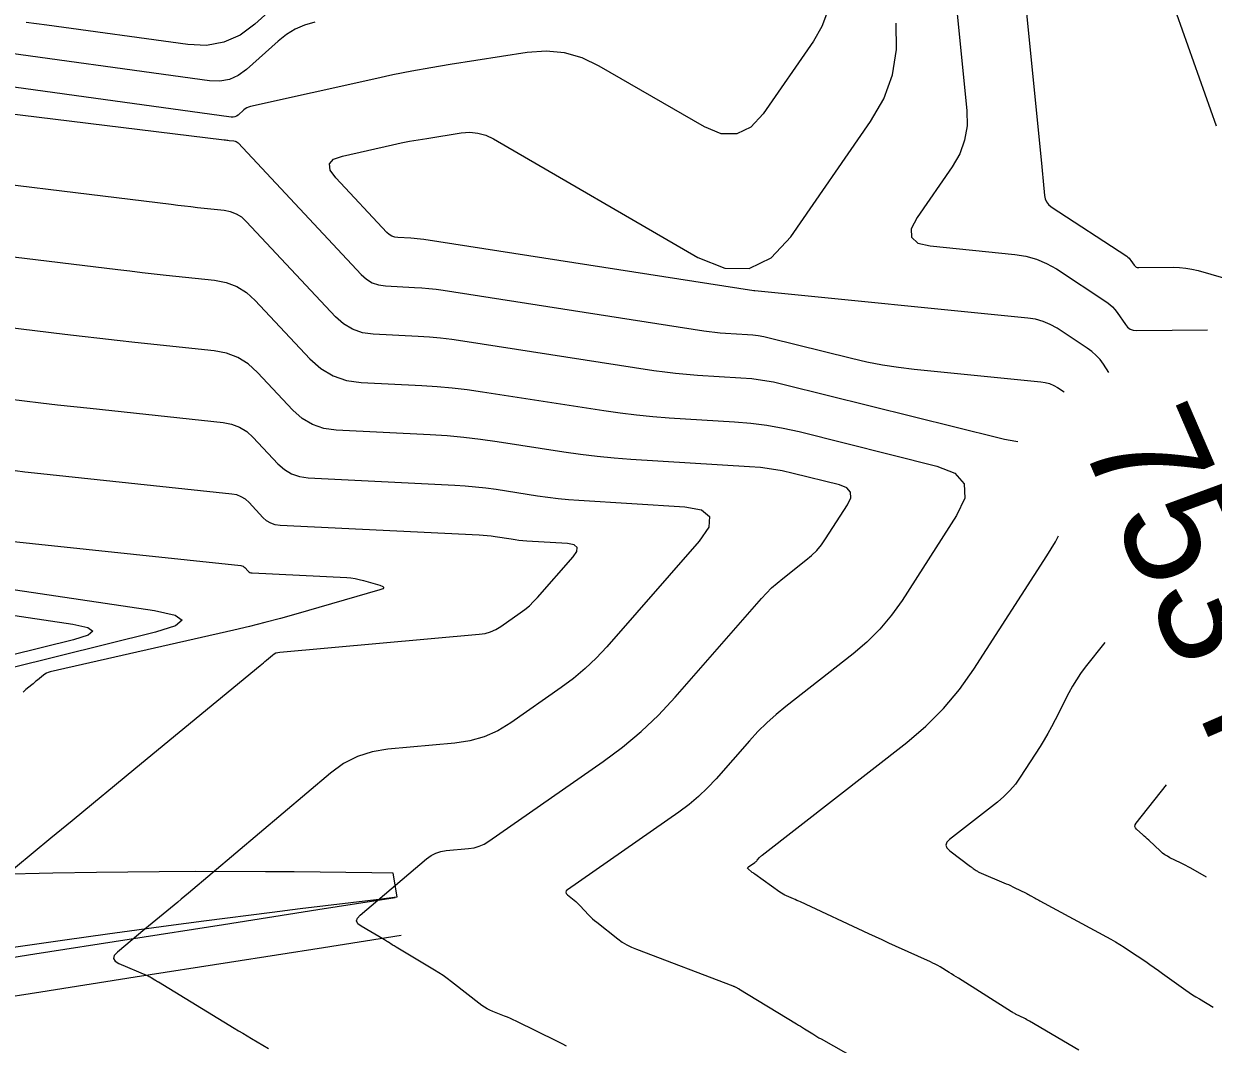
# Model space of a CAD drawing. Extents: x 1354696 to 1366163, y 660729 to 670380.
# Drawn here: x 1361694.5 to 1361756.8, y 664869.3 to 664922.8 of the extents above; entities that cross this region are included whole.
import ezdxf

# ---------------------------------------------------------------- set-up
doc = ezdxf.new("R2010")
doc.units = 0
for name, color, linetype in [('R_Contour Annot', 7, 'Continuous'), ('R_Contours', 7, 'Continuous'), ('R_Detour', 7, 'Continuous'), ('R_Erosion', 7, 'Continuous')]:
    doc.layers.add(name, color=color, linetype=linetype)

msp = doc.modelspace()

# ---------------------------------------------------------------- linework, layer by layer
at = {"layer": 'R_Contours'}
for points in [[(1361742.623, 664931.348), (1361743.923, 664918.263), (1361743.935, 664917.475), (1361743.812, 664916.722), (1361743.554, 664916.004), (1361743.16, 664915.322), (1361741.315, 664912.661), (1361741.012, 664912.069), (1361741.026, 664911.623), (1361741.357, 664911.324), (1361742.004, 664911.171), (1361746.445, 664910.731), (1361747.023, 664910.639), (1361747.578, 664910.481), (1361748.109, 664910.256), (1361748.616, 664909.964), (1361751.268, 664908.223), (1361751.422, 664908.11), (1361751.563, 664907.984), (1361751.69, 664907.845), (1361751.804, 664907.691), (1361752.233, 664907.05), (1361752.351, 664906.91), (1361752.49, 664906.811), (1361752.651, 664906.753), (1361752.833, 664906.734), (1361756.54, 664906.778)], [(1361746.24, 664931.621), (1361747.86, 664915.318), (1361747.879, 664915.13), (1361747.897, 664914.941), (1361747.914, 664914.753), (1361747.932, 664914.564), (1361748, 664913.81), (1361748.035, 664913.632), (1361748.105, 664913.475), (1361748.21, 664913.339), (1361748.351, 664913.224), (1361752.307, 664910.628), (1361752.369, 664910.583), (1361752.425, 664910.532), (1361752.476, 664910.477), (1361752.521, 664910.415), (1361752.692, 664910.16), (1361752.739, 664910.104), (1361752.795, 664910.064), (1361752.859, 664910.041), (1361752.931, 664910.034), (1361754.752, 664910.055), (1361755.079, 664910.047), (1361755.404, 664910.015), (1361755.725, 664909.959), (1361756.042, 664909.88), (1361764.433, 664907.455)], [(1361710.393, 664926.2), (1361706.622, 664922.801), (1361705.838, 664922.224), (1361704.991, 664921.852), (1361704.081, 664921.684), (1361703.108, 664921.721), (1361695.716, 664922.74), (1361694.631, 664922.885)], [(1361754.62, 664924.185), (1361756.995, 664917.463)], [(1361736.617, 664923.462), (1361736.331, 664922.667), (1361735.895, 664921.911), (1361733.249, 664918.094), (1361732.598, 664917.39), (1361731.868, 664917.041), (1361731.058, 664917.047), (1361730.17, 664917.407), (1361724.663, 664920.601), (1361723.765, 664921.029), (1361722.835, 664921.289), (1361721.875, 664921.383), (1361720.882, 664921.309), (1361716.851, 664920.678), (1361715.845, 664920.512), (1361714.842, 664920.33), (1361713.841, 664920.132), (1361712.844, 664919.918), (1361706.384, 664918.478), (1361706.288, 664918.45), (1361706.197, 664918.411), (1361706.113, 664918.36), (1361706.034, 664918.298), (1361705.732, 664918.025), (1361705.653, 664917.968), (1361705.569, 664917.93), (1361705.477, 664917.913), (1361705.38, 664917.917), (1361687.889, 664920.328)], [(1361709.751, 664922.896), (1361709.223, 664922.743), (1361708.727, 664922.527), (1361708.265, 664922.248), (1361707.834, 664921.906), (1361706.177, 664920.413), (1361705.746, 664920.096), (1361705.28, 664919.891), (1361704.779, 664919.799), (1361704.244, 664919.819), (1361691.802, 664921.534)], [(1361751.373, 664904.541), (1361751.087, 664904.967), (1361750.905, 664905.212), (1361750.701, 664905.436), (1361750.476, 664905.638), (1361750.228, 664905.818), (1361748.651, 664906.854), (1361748.293, 664907.06), (1361747.92, 664907.218), (1361747.529, 664907.33), (1361747.122, 664907.394), (1361732.812, 664908.811), (1361732.804, 664908.812), (1361732.796, 664908.814), (1361732.774, 664908.819), (1361732.77, 664908.82), (1361732.759, 664908.821), (1361715.463, 664911.508), (1361715.294, 664911.532), (1361715.126, 664911.551), (1361714.956, 664911.566), (1361714.787, 664911.577), (1361714.107, 664911.61), (1361713.944, 664911.633), (1361713.794, 664911.685), (1361713.658, 664911.766), (1361713.535, 664911.876), (1361710.851, 664914.746), (1361710.565, 664915.147), (1361710.529, 664915.47), (1361710.741, 664915.716), (1361711.203, 664915.885), (1361713.829, 664916.471), (1361714.276, 664916.567), (1361714.725, 664916.655), (1361715.174, 664916.737), (1361715.625, 664916.811), (1361717.433, 664917.094), (1361717.878, 664917.127), (1361718.308, 664917.085), (1361718.725, 664916.969), (1361719.128, 664916.777), (1361729.833, 664910.569), (1361731.238, 664909.999), (1361732.517, 664909.99), (1361733.672, 664910.542), (1361734.701, 664911.655), (1361738.885, 664917.689), (1361739.574, 664918.884), (1361740.026, 664920.141), (1361740.241, 664921.459), (1361740.22, 664922.839)], [(1361687.165, 664918.914), (1361705.011, 664916.735), (1361705.075, 664916.727), (1361705.138, 664916.72), (1361705.202, 664916.713), (1361705.265, 664916.706), (1361705.519, 664916.679), (1361705.58, 664916.667), (1361705.636, 664916.645), (1361705.687, 664916.614), (1361705.733, 664916.572), (1361712.188, 664909.669), (1361712.462, 664909.424), (1361712.767, 664909.244), (1361713.101, 664909.128), (1361713.464, 664909.077), (1361714.98, 664909.002), (1361715.359, 664908.979), (1361715.736, 664908.945), (1361716.113, 664908.902), (1361716.488, 664908.848), (1361730.143, 664906.727), (1361730.427, 664906.686), (1361730.712, 664906.652), (1361730.997, 664906.625), (1361731.283, 664906.604), (1361732.43, 664906.533), (1361732.716, 664906.509), (1361732.999, 664906.472), (1361733.281, 664906.422), (1361733.56, 664906.359), (1361737.877, 664905.284), (1361738.692, 664905.097), (1361739.512, 664904.939), (1361740.337, 664904.812), (1361741.168, 664904.714), (1361747.8, 664904.058), (1361748.035, 664904.02), (1361748.262, 664903.956), (1361748.478, 664903.864), (1361748.685, 664903.745), (1361749.023, 664903.523)], [(1361746.601, 664900.91), (1361746.502, 664900.922), (1361746.203, 664900.968), (1361745.907, 664901.025), (1361745.612, 664901.093), (1361734.346, 664903.899), (1361733.788, 664904.024), (1361733.226, 664904.124), (1361732.66, 664904.198), (1361732.09, 664904.246), (1361729.803, 664904.387), (1361729.232, 664904.429), (1361728.662, 664904.484), (1361728.094, 664904.552), (1361727.527, 664904.633), (1361717.513, 664906.189), (1361716.931, 664906.271), (1361716.347, 664906.339), (1361715.761, 664906.391), (1361715.174, 664906.428), (1361712.822, 664906.544), (1361712.257, 664906.623), (1361711.739, 664906.803), (1361711.267, 664907.082), (1361710.842, 664907.462), (1361706.184, 664912.443), (1361705.931, 664912.671), (1361705.651, 664912.845), (1361705.344, 664912.964), (1361705.009, 664913.029), (1361703.616, 664913.176), (1361703.268, 664913.214), (1361702.92, 664913.253), (1361702.572, 664913.293), (1361702.225, 664913.335), (1361688.467, 664915.015)], [(1361689.769, 664911.116), (1361699.438, 664909.936), (1361700.07, 664909.86), (1361700.702, 664909.786), (1361701.335, 664909.715), (1361701.967, 664909.647), (1361704.499, 664909.378), (1361705.108, 664909.261), (1361705.666, 664909.045), (1361706.175, 664908.729), (1361706.635, 664908.314), (1361709.495, 664905.255), (1361710.072, 664904.74), (1361710.711, 664904.361), (1361711.414, 664904.118), (1361712.179, 664904.011), (1361715.367, 664903.853), (1361716.163, 664903.803), (1361716.957, 664903.733), (1361717.749, 664903.641), (1361718.539, 664903.529), (1361724.911, 664902.539), (1361725.761, 664902.417), (1361726.612, 664902.315), (1361727.466, 664902.233), (1361728.322, 664902.17), (1361731.75, 664901.959), (1361732.605, 664901.887), (1361733.453, 664901.776), (1361734.295, 664901.627), (1361735.131, 664901.439), (1361742.36, 664899.638), (1361743.299, 664899.258), (1361743.784, 664898.697), (1361743.814, 664897.957), (1361743.39, 664897.036), (1361740.529, 664892.596), (1361739.976, 664891.812), (1361739.365, 664891.083), (1361738.693, 664890.408), (1361737.962, 664889.788), (1361734.438, 664887.041), (1361733.928, 664886.623), (1361733.44, 664886.184), (1361732.973, 664885.721), (1361732.528, 664885.236), (1361730.79, 664883.249), (1361730.342, 664882.767), (1361729.867, 664882.315), (1361729.366, 664881.893), (1361728.838, 664881.501), (1361722.999, 664877.432), (1361722.93, 664877.367), (1361722.905, 664877.301), (1361722.925, 664877.233), (1361722.99, 664877.164), (1361723.34, 664876.885), (1361723.427, 664876.814), (1361723.51, 664876.74), (1361723.59, 664876.662), (1361723.668, 664876.582), (1361724.104, 664876.111), (1361724.205, 664876.008), (1361724.309, 664875.909), (1361724.416, 664875.814), (1361724.528, 664875.723), (1361725.641, 664874.856), (1361725.87, 664874.691), (1361726.109, 664874.545), (1361726.358, 664874.417), (1361726.618, 664874.307), (1361731.658, 664872.394), (1361731.683, 664872.384), (1361731.708, 664872.374), (1361731.733, 664872.363), (1361731.758, 664872.352), (1361731.889, 664872.29), (1361731.913, 664872.279), (1361731.953, 664872.261), (1361731.961, 664872.258), (1361731.969, 664872.254), (1361731.976, 664872.249), (1361731.984, 664872.245), (1361734.997, 664870.407), (1361735.104, 664870.341), (1361735.211, 664870.275), (1361735.318, 664870.209), (1361735.425, 664870.142), (1361735.851, 664869.873), (1361735.959, 664869.806), (1361736.066, 664869.741), (1361736.175, 664869.677), (1361736.284, 664869.615), (1361738.111, 664868.585)], [(1361722.945, 664869.24), (1361722.712, 664869.357), (1361722.48, 664869.472), (1361720.309, 664870.547), (1361720.16, 664870.619), (1361720.009, 664870.687), (1361719.857, 664870.751), (1361719.704, 664870.811), (1361719.086, 664871.046), (1361718.934, 664871.11), (1361718.789, 664871.184), (1361718.649, 664871.27), (1361718.516, 664871.366), (1361716.917, 664872.611), (1361716.701, 664872.774), (1361716.48, 664872.93), (1361716.254, 664873.079), (1361716.024, 664873.221), (1361714.806, 664873.945), (1361714.717, 664873.998), (1361714.628, 664874.052), (1361714.539, 664874.105), (1361714.451, 664874.159), (1361714.022, 664874.42), (1361713.97, 664874.452), (1361713.919, 664874.483), (1361713.867, 664874.515), (1361713.816, 664874.547), (1361713.61, 664874.674), (1361713.559, 664874.705), (1361713.507, 664874.737), (1361713.455, 664874.768), (1361713.403, 664874.799), (1361712.182, 664875.516), (1361712.013, 664875.65), (1361711.948, 664875.793), (1361711.987, 664875.945), (1361712.131, 664876.106), (1361715.614, 664879.052), (1361715.847, 664879.221), (1361716.097, 664879.349), (1361716.364, 664879.436), (1361716.648, 664879.483), (1361717.818, 664879.587), (1361718.104, 664879.631), (1361718.377, 664879.71), (1361718.637, 664879.825), (1361718.884, 664879.975), (1361724.864, 664884.143), (1361725.884, 664884.9), (1361726.852, 664885.715), (1361727.769, 664886.588), (1361728.633, 664887.518), (1361733.159, 664892.691), (1361733.42, 664892.975), (1361733.694, 664893.246), (1361733.979, 664893.503), (1361734.278, 664893.747), (1361735.497, 664894.698), (1361735.79, 664894.946), (1361736.059, 664895.217), (1361736.304, 664895.509), (1361736.525, 664895.823), (1361737.672, 664897.602), (1361737.842, 664897.971), (1361737.829, 664898.267), (1361737.635, 664898.492), (1361737.259, 664898.644), (1361734.82, 664899.252), (1361734.256, 664899.379), (1361733.687, 664899.479), (1361733.115, 664899.554), (1361732.539, 664899.603), (1361726.321, 664899.985), (1361725.44, 664900.05), (1361724.561, 664900.135), (1361723.685, 664900.24), (1361722.811, 664900.365), (1361719.319, 664900.908), (1361718.445, 664901.032), (1361717.568, 664901.133), (1361716.69, 664901.211), (1361715.808, 664901.266), (1361710.877, 664901.51), (1361710.227, 664901.601), (1361709.631, 664901.808), (1361709.089, 664902.129), (1361708.599, 664902.566), (1361706.75, 664904.544), (1361706.261, 664904.986), (1361705.719, 664905.322), (1361705.125, 664905.552), (1361704.478, 664905.676), (1361700.318, 664906.118), (1361699.401, 664906.217), (1361698.484, 664906.32), (1361697.567, 664906.426), (1361696.651, 664906.536), (1361691.072, 664907.217)], [(1361691.102, 664903.474), (1361694.544, 664903.054), (1361695.404, 664902.95), (1361696.265, 664902.85), (1361697.127, 664902.754), (1361697.989, 664902.661), (1361704.946, 664901.922), (1361705.397, 664901.836), (1361705.811, 664901.675), (1361706.188, 664901.441), (1361706.529, 664901.133), (1361707.819, 664899.754), (1361708.16, 664899.449), (1361708.538, 664899.225), (1361708.954, 664899.081), (1361709.406, 664899.018), (1361717.093, 664898.638), (1361717.638, 664898.604), (1361718.182, 664898.555), (1361718.724, 664898.493), (1361719.265, 664898.416), (1361721.426, 664898.08), (1361721.967, 664898.003), (1361722.509, 664897.938), (1361723.052, 664897.885), (1361723.597, 664897.845), (1361729.147, 664897.504), (1361730.024, 664897.34), (1361730.442, 664896.984), (1361730.4, 664896.437), (1361729.9, 664895.699), (1361725.052, 664890.158), (1361724.504, 664889.569), (1361723.925, 664889.017), (1361723.312, 664888.502), (1361722.667, 664888.022), (1361720.021, 664886.178), (1361719.342, 664885.766), (1361718.627, 664885.451), (1361717.877, 664885.233), (1361717.092, 664885.113), (1361713.589, 664884.801), (1361712.762, 664884.666), (1361711.985, 664884.411), (1361711.258, 664884.038), (1361710.58, 664883.545), (1361703.139, 664877.252), (1361702.95, 664877.093), (1361702.76, 664876.934), (1361702.57, 664876.776), (1361702.38, 664876.619), (1361701.617, 664875.99), (1361701.426, 664875.833), (1361701.235, 664875.676), (1361701.045, 664875.519), (1361700.854, 664875.361), (1361699.408, 664874.165), (1361699.247, 664873.99), (1361699.208, 664873.833), (1361699.29, 664873.694), (1361699.493, 664873.572), (1361700.974, 664872.938), (1361701.026, 664872.915), (1361701.076, 664872.89), (1361701.125, 664872.863), (1361701.174, 664872.835), (1361701.366, 664872.716), (1361701.413, 664872.686), (1361701.461, 664872.657), (1361701.51, 664872.628), (1361701.558, 664872.598), (1361705.536, 664870.176), (1361705.759, 664870.041), (1361705.982, 664869.906), (1361706.206, 664869.772), (1361706.43, 664869.638), (1361707.327, 664869.105)], [(1361688.496, 664873.996), (1361695.929, 664880.145), (1361697.041, 664881.064), (1361698.153, 664881.983), (1361699.266, 664882.9), (1361700.379, 664883.818), (1361706.897, 664889.185), (1361706.979, 664889.253), (1361707.06, 664889.32), (1361707.142, 664889.388), (1361707.223, 664889.457), (1361707.547, 664889.731), (1361707.631, 664889.792), (1361707.721, 664889.838), (1361707.818, 664889.87), (1361707.92, 664889.887), (1361718.377, 664890.818), (1361718.678, 664890.864), (1361718.966, 664890.948), (1361719.241, 664891.069), (1361719.501, 664891.227), (1361720.517, 664891.935), (1361720.764, 664892.119), (1361720.999, 664892.317), (1361721.222, 664892.529), (1361721.432, 664892.755), (1361723.293, 664894.881), (1361723.485, 664895.165), (1361723.501, 664895.375), (1361723.34, 664895.511), (1361723.004, 664895.574), (1361720.874, 664895.705), (1361720.665, 664895.72), (1361720.456, 664895.74), (1361720.248, 664895.765), (1361720.04, 664895.795), (1361719.211, 664895.924), (1361719.003, 664895.954), (1361718.795, 664895.978), (1361718.587, 664895.996), (1361718.377, 664896.009), (1361707.936, 664896.526), (1361707.68, 664896.561), (1361707.445, 664896.643), (1361707.231, 664896.77), (1361707.038, 664896.942), (1361706.309, 664897.722), (1361706.116, 664897.896), (1361705.902, 664898.029), (1361705.668, 664898.119), (1361705.413, 664898.168), (1361695.064, 664899.267), (1361694.555, 664899.322), (1361694.047, 664899.378)], [(1361692.139, 664895.873), (1361705.88, 664894.415), (1361705.939, 664894.403), (1361705.994, 664894.382), (1361706.043, 664894.351), (1361706.088, 664894.311), (1361706.257, 664894.13), (1361706.302, 664894.09), (1361706.352, 664894.06), (1361706.406, 664894.042), (1361706.466, 664894.033), (1361711.426, 664893.788), (1361711.649, 664893.77), (1361711.87, 664893.74), (1361712.088, 664893.697), (1361712.305, 664893.64), (1361713.166, 664893.389), (1361713.328, 664893.326), (1361713.382, 664893.264), (1361713.328, 664893.202), (1361713.166, 664893.14), (1361708.762, 664891.874), (1361707.955, 664891.648), (1361707.144, 664891.434), (1361706.331, 664891.23), (1361705.515, 664891.038), (1361695.882, 664888.844), (1361695.787, 664888.817), (1361695.697, 664888.779), (1361695.612, 664888.731), (1361695.533, 664888.673), (1361695.221, 664888.416), (1361695.145, 664888.354), (1361695.07, 664888.291), (1361694.994, 664888.229), (1361694.919, 664888.166), (1361694.617, 664887.917), (1361694.543, 664887.852), (1361694.473, 664887.785)], [(1361749.794, 664869.023), (1361747.218, 664870.537), (1361747.146, 664870.579), (1361747.073, 664870.619), (1361747, 664870.658), (1361746.925, 664870.695), (1361746.519, 664870.895), (1361746.498, 664870.905), (1361746.477, 664870.916), (1361746.457, 664870.927), (1361746.436, 664870.939), (1361746.354, 664870.985), (1361746.334, 664870.996), (1361746.314, 664871.008), (1361746.294, 664871.02), (1361746.274, 664871.033), (1361743.484, 664872.791), (1361743.365, 664872.866), (1361743.244, 664872.941), (1361743.124, 664873.015), (1361743.003, 664873.089), (1361742.52, 664873.384), (1361742.398, 664873.455), (1361742.274, 664873.523), (1361742.148, 664873.587), (1361742.02, 664873.648), (1361740.181, 664874.478), (1361739.832, 664874.637), (1361739.483, 664874.796), (1361739.135, 664874.957), (1361738.787, 664875.118), (1361735.206, 664876.789), (1361735.116, 664876.831), (1361735.025, 664876.872), (1361734.934, 664876.912), (1361734.843, 664876.951), (1361734.478, 664877.108), (1361734.387, 664877.15), (1361734.3, 664877.196), (1361734.215, 664877.247), (1361734.133, 664877.302), (1361732.81, 664878.246), (1361732.767, 664878.276), (1361732.725, 664878.308), (1361732.683, 664878.34), (1361732.642, 664878.372), (1361732.477, 664878.504), (1361732.447, 664878.536), (1361732.437, 664878.568), (1361732.449, 664878.599), (1361732.481, 664878.629), (1361732.811, 664878.859), (1361732.848, 664878.886), (1361732.882, 664878.916), (1361732.915, 664878.947), (1361732.946, 664878.98), (1361733.066, 664879.117), (1361733.097, 664879.151), (1361733.129, 664879.183), (1361733.163, 664879.213), (1361733.198, 664879.242), (1361740.777, 664885.15), (1361741.778, 664886), (1361742.698, 664886.924), (1361743.536, 664887.923), (1361744.292, 664888.996), (1361748.114, 664894.927), (1361748.345, 664895.296), (1361748.566, 664895.671), (1361748.737, 664895.979)], [(1361690.182, 664893.725), (1361701.356, 664892.058), (1361702.435, 664891.827), (1361702.803, 664891.563), (1361702.461, 664891.265), (1361701.409, 664890.933), (1361693.732, 664889.031)], [(1361688.985, 664892.557), (1361697.072, 664891.35), (1361697.861, 664891.181), (1361698.131, 664890.988), (1361697.881, 664890.77), (1361697.111, 664890.527), (1361692.079, 664889.28)], [(1361751.157, 664890.389), (1361750.126, 664889.087), (1361749.887, 664888.769), (1361749.665, 664888.44), (1361749.46, 664888.101), (1361749.272, 664887.75), (1361748.555, 664886.327), (1361748.371, 664885.974), (1361748.178, 664885.626), (1361747.976, 664885.283), (1361747.765, 664884.946), (1361746.727, 664883.336), (1361746.469, 664882.968), (1361746.182, 664882.627), (1361745.867, 664882.31), (1361745.525, 664882.02), (1361743.023, 664880.069), (1361742.879, 664879.92), (1361742.832, 664879.771), (1361742.881, 664879.624), (1361743.028, 664879.477), (1361744.124, 664878.65), (1361744.16, 664878.623), (1361744.195, 664878.597), (1361744.23, 664878.572), (1361744.266, 664878.546), (1361744.409, 664878.444), (1361744.445, 664878.42), (1361744.483, 664878.397), (1361744.521, 664878.377), (1361744.561, 664878.358), (1361745.988, 664877.746), (1361746.104, 664877.696), (1361746.219, 664877.644), (1361746.333, 664877.59), (1361746.447, 664877.536), (1361746.999, 664877.266), (1361747.063, 664877.234), (1361747.127, 664877.201), (1361747.191, 664877.167), (1361747.253, 664877.132), (1361747.503, 664876.991), (1361747.566, 664876.955), (1361747.629, 664876.92), (1361747.692, 664876.886), (1361747.755, 664876.851), (1361751.476, 664874.833), (1361751.713, 664874.701), (1361751.946, 664874.564), (1361752.175, 664874.42), (1361752.401, 664874.271), (1361753.299, 664873.664), (1361753.523, 664873.511), (1361753.745, 664873.357), (1361753.967, 664873.201), (1361754.187, 664873.043), (1361755.401, 664872.17), (1361755.574, 664872.048), (1361755.75, 664871.93), (1361755.929, 664871.816), (1361756.11, 664871.707), (1361756.842, 664871.277)], [(1361756.482, 664878.091), (1361755.663, 664878.556), (1361755.529, 664878.63), (1361755.394, 664878.703), (1361755.258, 664878.773), (1361755.12, 664878.842), (1361754.569, 664879.11), (1361754.434, 664879.182), (1361754.306, 664879.264), (1361754.185, 664879.354), (1361754.07, 664879.455), (1361753.461, 664880.025), (1361753.382, 664880.099), (1361753.303, 664880.171), (1361753.223, 664880.243), (1361753.143, 664880.315), (1361752.82, 664880.6), (1361752.758, 664880.672), (1361752.733, 664880.749), (1361752.744, 664880.828), (1361752.792, 664880.911), (1361754.389, 664882.926)]]:
    msp.add_lwpolyline(points, dxfattribs=at)
at = {"layer": 'R_Detour'}
for points in [[(1361690.149, 664873.29), (1361695.089, 664874.064), (1361700.029, 664874.838), (1361704.968, 664875.612), (1361709.908, 664876.386), (1361713.969, 664877.022)], [(1361690.459, 664871.314), (1361695.398, 664872.088), (1361700.338, 664872.862), (1361705.278, 664873.636), (1361710.218, 664874.41), (1361714.278, 664875.046)]]:
    msp.add_lwpolyline(points, dxfattribs=at)
at = {"layer": 'R_Erosion'}
for p in [(1361713.852, 664878.32), (1361714.053, 664877.035)]:
    msp.add_line(p, (1361714.053, 664877.035), dxfattribs=at)
for points in [[(1361693.121, 664878.248), (1361696.02, 664878.309), (1361698.308, 664878.347), (1361701.595, 664878.388), (1361703.491, 664878.403), (1361707.168, 664878.393), (1361708.674, 664878.383), (1361712.738, 664878.337), (1361713.852, 664878.32)], [(1361714.053, 664877.035), (1361712.964, 664876.907), (1361708.994, 664876.427), (1361707.525, 664876.244), (1361703.938, 664875.784), (1361702.09, 664875.539), (1361698.886, 664875.104), (1361696.658, 664874.794), (1361693.837, 664874.39)]]:
    msp.add_lwpolyline(points, dxfattribs=at)

# ---------------------------------------------------------------- texts
at = {"layer": 'R_Contour Annot'}
msp.add_text('753 FT', height=6, rotation=293.41238, dxfattribs=at).set_placement((1361749.807, 664901.057))

doc.saveas('drawing.dxf')
